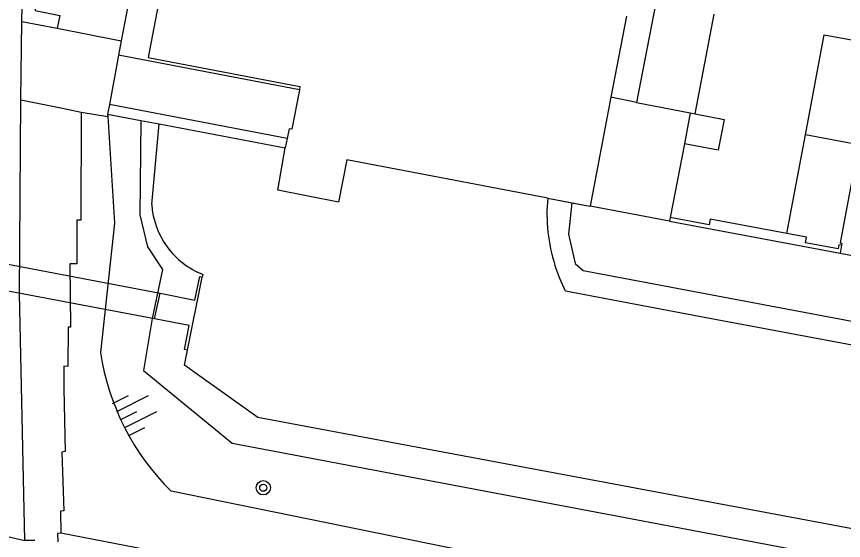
# Model space of a CAD drawing. Extents: x 124000 to 128010, y 398999 to 403000.
# Drawn here: x 126897.49 to 126943.7, y 399053.05 to 399082.35 of the extents above; entities that cross this region are included whole.
import ezdxf

# ---------------------------------------------------------------- set-up
doc = ezdxf.new("R2010")
doc.units = 0
for name, color, linetype in [('gg-afsc-muur', 7, 'Continuous'), ('gg-bbg-bijgebouw', 7, 'Continuous'), ('gg-bbg-gedigitaliseerde bijgebouw', 7, 'Continuous'), ('gg-bbg-hoofdgebouw', 7, 'Continuous'), ('gg-bbg-luifel en loopbrug', 7, 'Continuous'), ('gg-bbg-onder overbouw', 7, 'Continuous'), ('gg-bbg-tussenscheiding', 7, 'Continuous'), ('gg-knt-BGT kruinlijn', 7, 'Continuous'), ('gg-knt-verharding', 7, 'Continuous'), ('gg-knt-verharding nz', 7, 'Continuous'), ('gg-kntw-beschoeiing', 7, 'Continuous'), ('gg-kntw-bovenkant insteek waterloop', 7, 'Continuous'), ('gg-kntw-kademuur', 7, 'Continuous'), ('gg-kwrk-duiker nz vlak', 7, 'Continuous'), ('gg-kwrk-uitstroombak niveau min 01', 7, 'Continuous'), ('gt-grn-groengrens', 7, 'Continuous'), ('gt-symb-boom', 7, 'Continuous'), ('gt-symb-talud symbool', 7, 'Continuous'), ('gx-grn-BAG pand plantopografie verbouwing', 7, 'Continuous'), ('gx-grn-maaiveld', 7, 'Continuous')]:
    doc.layers.add(name, color=color, linetype=linetype)

# ---------------------------------------------------------------- blocks, each defined once
blk = doc.blocks.new('gt0-BOOM')
at = {"layer": 'gt-symb-boom'}
for radius in [0.4, 0.2]:
    blk.add_circle((0, 0), radius, dxfattribs=at)
blk = doc.blocks.new('gt0-TALUD_1')
at = {"layer": 'gt-symb-talud symbool'}
for p, q in [((-1, -1), (-1, 0)), ((-0.5, -2), (-0.5, 0)), ((0, -1), (0, 0)), ((0.5, -2), (0.5, 0)), ((1, -1), (1, 0))]:
    blk.add_line(p, q, dxfattribs=at)

msp = doc.modelspace()

# ---------------------------------------------------------------- linework, layer by layer
at = {"layer": 'gg-afsc-muur'}
for p, q in [((126902.685, 399077.43), (126902.575, 399076.897)), ((126912.615, 399075.535), (126902.685, 399077.43)), ((126905.456, 399076.347), (126912.511, 399075)), ((126933.977, 399070.908), (126943.513, 399069.112))]:
    msp.add_line(p, q, dxfattribs=at)
msp.add_lwpolyline([(126940.545, 399070.217), (126936.254, 399071.019), (126936.195, 399070.704), (126934.018, 399071.119)], dxfattribs=at)
at = {"layer": 'gg-bbg-bijgebouw'}
for p, q in [((126933.21, 399083.113), (126932.129, 399077.537)), ((126935.418, 399076.903), (126936.479, 399082.483)), ((126935.143, 399076.956), (126934.81, 399075.23)), ((126935.143, 399076.956), (126935.418, 399076.903)), ((126934.81, 399075.23), (126934.018, 399071.119)), ((126933.977, 399070.908), (126929.549, 399071.742)), ((126934.018, 399071.119), (126933.977, 399070.908))]:
    msp.add_line(p, q, dxfattribs=at)
at = {"layer": 'gg-bbg-gedigitaliseerde bijgebouw'}
msp.add_line((126932.129, 399077.537), (126930.71, 399077.841), dxfattribs=at)
at = {"layer": 'gg-bbg-hoofdgebouw'}
for p, q in [((126931.583, 399082.368), (126930.71, 399077.841)), ((126912.615, 399075.535), (126912.511, 399075)), ((126943.597, 399069.556), (126943.513, 399069.112)), ((126943.513, 399069.112), (126955.068, 399066.938))]:
    msp.add_line(p, q, dxfattribs=at)
for points in [[(126913.296, 399078.253), (126912.881, 399076.043), (126912.731, 399076.067), (126912.615, 399075.535)], [(126927.176, 399072.195), (126915.951, 399074.336), (126915.488, 399071.971), (126912.088, 399072.636), (126912.511, 399075)], [(126944.536, 399075.175), (126943.511, 399069.694), (126943.619, 399069.674), (126943.597, 399069.556)]]:
    msp.add_lwpolyline(points, dxfattribs=at)
at = {"layer": 'gg-bbg-luifel en loopbrug'}
for p, q in [((126912.117, 399126.959), (126903.347, 399080.997)), ((126903.347, 399080.997), (126903.194, 399080.195)), ((126913.296, 399078.253), (126903.194, 399080.195)), ((126940.545, 399070.217), (126941.576, 399075.729)), ((126944.536, 399075.175), (126941.576, 399075.729))]:
    msp.add_line(p, q, dxfattribs=at)
for points in [[(126941.576, 399075.729), (126942.624, 399081.332), (126945.584, 399080.778)], [(126935.418, 399076.903), (126937.034, 399076.596), (126936.706, 399074.871), (126934.81, 399075.23)], [(126943.597, 399069.556), (126943.444, 399069.583), (126943.402, 399069.361), (126941.574, 399069.698), (126941.634, 399070.014), (126940.545, 399070.217)]]:
    msp.add_lwpolyline(points, dxfattribs=at)
at = {"layer": 'gg-bbg-onder overbouw'}
msp.add_lwpolyline([(126912.229, 399127.548), (126912.498, 399127.493), (126912.564, 399127.816), (126913.752, 399127.587), (126913.776, 399127.696), (126913.929, 399127.667), (126904.848, 399080.06), (126913.329, 399078.43), (126913.296, 399078.253)], dxfattribs=at)
at = {"layer": 'gg-bbg-tussenscheiding'}
for p, q in [((126930.71, 399077.841), (126929.549, 399071.742)), ((126932.129, 399077.537), (126935.143, 399076.956))]:
    msp.add_line(p, q, dxfattribs=at)
at = {"layer": 'gg-knt-BGT kruinlijn'}
msp.add_line((126902.575, 399076.897), (126902.584, 399076.765), dxfattribs=at)
for points in [[(126902.584, 399076.765), (126902.969, 399070.788), (126902.179, 399063.559)], [(127058.702, 399027.883), (127052.098, 399027.109), (127000, 399036.852), (126958.763, 399045.07), (126906.131, 399055.81)]]:
    msp.add_lwpolyline(points, dxfattribs=at)
msp.add_arc((126915.893, 399065.671), 13.876, 188.755, 225.2883, dxfattribs=at)
at = {"layer": 'gg-knt-verharding'}
for p, q in [((126897.735, 399077.686), (126897.793, 399082.073)), ((126897.793, 399082.073), (126899.761, 399081.692)), ((126899.761, 399081.692), (126903.347, 399080.997)), ((126903.194, 399080.195), (126902.685, 399077.43)), ((126901.099, 399077.008), (126902.584, 399076.765)), ((126898.51, 399053.053), (126897.958, 399053.054))]:
    msp.add_line(p, q, dxfattribs=at)
for points in [[(126897.793, 399082.073), (126897.815, 399083.743), (126898.71, 399093.087), (126900.081, 399104.455), (126901.482, 399115.326), (126903.691, 399129.003)], [(126897.958, 399053.054), (126897.663, 399066.867), (126897.735, 399077.686)], [(126897.735, 399077.686), (126900.059, 399077.23), (126901.099, 399077.008)], [(126901.099, 399077.008), (126901.076, 399070.97), (126900.862, 399070.971), (126900.862, 399068.516), (126900.47, 399068.519), (126900.513, 399064.976), (126900.374, 399064.978), (126900.354, 399062.786), (126900.134, 399062.795), (126900.13, 399061.558), (126900.204, 399058.02), (126900.016, 399057.995), (126900.133, 399054.709), (126899.939, 399054.69), (126899.959, 399053.463)], [(126899.959, 399053.463), (126899.782, 399053.44), (126899.797, 399052.979)], [(127065.815, 399022.213), (127044.511, 399026.12), (127044.857, 399027.914), (127025.35, 399031.653), (127025.019, 399029.807), (126989.078, 399036.644), (126989.361, 399038.395), (126969.685, 399042.046), (126969.423, 399040.298), (126913.225, 399050.882), (126899.959, 399053.463)]]:
    msp.add_lwpolyline(points, dxfattribs=at)
at = {"layer": 'gg-knt-verharding nz'}
msp.add_line((126893.979, 399053.95), (126897.958, 399053.054), dxfattribs=at)
at = {"layer": 'gg-kntw-beschoeiing'}
for p, q in [((126936.033, 399065.508), (126928.177, 399066.995)), ((126936.033, 399065.508), (126928.177, 399066.995)), ((126946.669, 399063.494), (126936.033, 399065.508)), ((126946.669, 399063.494), (126936.033, 399065.508)), ((126942.511, 399054.019), (126917.526, 399058.705)), ((126942.511, 399054.019), (126917.526, 399058.705)), ((126954.696, 399051.733), (126942.511, 399054.019)), ((126954.696, 399051.733), (126942.511, 399054.019))]:
    msp.add_line(p, q, dxfattribs=at)
for points in [[(126907.613, 399062.328), (126906.881, 399062.849), (126907.051, 399063.698)], [(126907.613, 399062.328), (126906.881, 399062.849), (126907.051, 399063.698)], [(126917.526, 399058.705), (126910.976, 399059.934), (126907.613, 399062.328)], [(126917.526, 399058.705), (126910.976, 399059.934), (126907.613, 399062.328)]]:
    msp.add_lwpolyline(points, dxfattribs=at)
at = {"layer": 'gg-kntw-bovenkant insteek waterloop'}
for p, q in [((126905.047, 399071.831), (126905.456, 399076.347)), ((126907.9, 399067.931), (126907.867, 399067.766))]:
    msp.add_line(p, q, dxfattribs=at)
msp.add_lwpolyline([(126928.177, 399066.995), (126927.847, 399067.706), (126927.578, 399068.44)], dxfattribs=at)
for centre, radius, start, end in [((126936.514, 399071.296), 9.381, 174.4992, 197.7221), ((126909.561, 399072.139), 4.525, 183.9027, 216.1803), ((126909.56, 399072.14), 4.524, 216.1933, 248.4723)]:
    msp.add_arc(centre, radius, start, end, dxfattribs=at)
at = {"layer": 'gg-kntw-kademuur'}
msp.add_line((126905.456, 399076.347), (126912.511, 399075), dxfattribs=at)
at = {"layer": 'gg-kwrk-duiker nz vlak'}
for p, q in [((126870.09, 399073.637), (126905.516, 399066.887)), ((126905.206, 399065.438), (126869.791, 399072.186))]:
    msp.add_line(p, q, dxfattribs=at)
at = {"layer": 'gg-kwrk-uitstroombak niveau min 01'}
for p, q in [((126907.051, 399063.698), (126907.867, 399067.766)), ((126905.206, 399065.438), (126905.516, 399066.887))]:
    msp.add_line(p, q, dxfattribs=at)
for points in [[(126905.516, 399066.887), (126907.455, 399066.495), (126907.727, 399067.805), (126907.867, 399067.766)], [(126907.051, 399063.698), (126906.882, 399063.733), (126907.145, 399065.065), (126905.206, 399065.438)]]:
    msp.add_lwpolyline(points, dxfattribs=at)
at = {"layer": 'gt-grn-groengrens'}
msp.add_lwpolyline([(126904.403, 399128.207), (126901.998, 399113.383), (126899.579, 399094.12), (126898.538, 399082.691), (126899.909, 399082.404), (126899.761, 399081.692)], dxfattribs=at)
at = {"layer": 'gx-grn-BAG pand plantopografie verbouwing'}
msp.add_line((126927.176, 399072.195), (126929.536, 399071.745), dxfattribs=at)
at = {"layer": 'gx-grn-maaiveld'}
for p, q in [((126902.575, 399076.897), (126904.431, 399076.543)), ((126904.431, 399076.543), (126905.456, 399076.347)), ((126927.176, 399072.195), (126928.525, 399071.938)), ((126928.525, 399071.938), (126929.536, 399071.745)), ((126929.549, 399071.742), (126929.536, 399071.745))]:
    msp.add_line(p, q, dxfattribs=at)
for points in [[(126904.431, 399076.543), (126904.376, 399071.252), (126904.813, 399069.465), (126905.647, 399068.204), (126905.078, 399065.465), (126904.587, 399062.553), (126909.549, 399058.486), (127058.239, 399030.351), (127063.208, 399031.845), (127063.741, 399035.4)], [(126928.525, 399071.938), (126928.339, 399070.176), (126928.704, 399068.535), (126929.155, 399068.143), (127036.131, 399047.96)]]:
    msp.add_lwpolyline(points, dxfattribs=at)

# ---------------------------------------------------------------- block references
at = {"layer": 'gt-symb-boom'}
msp.add_blockref('gt0-BOOM', (126911.279, 399056.001), dxfattribs=at)
at = {"layer": 'gt-symb-talud symbool', "xscale": 0.9995323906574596, "yscale": 0.9995323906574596, "rotation": 116.82140642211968}
msp.add_blockref('gt0-TALUD_1', (126903.294, 399059.798), dxfattribs=at)

doc.saveas('drawing.dxf')
